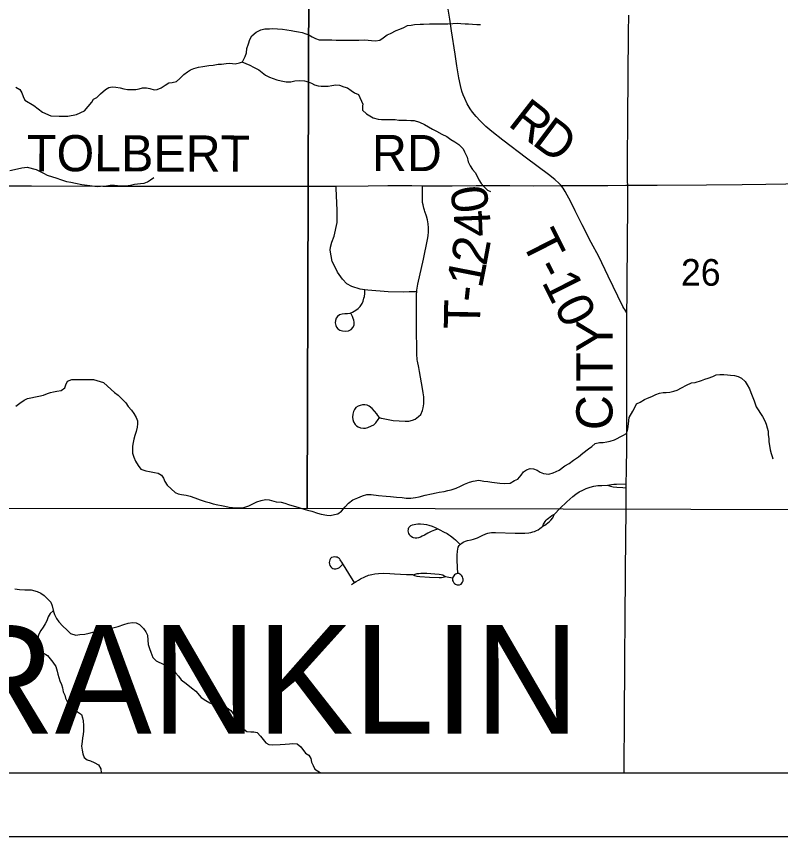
# Model space of a CAD drawing. Extents: x 0 to 34, y 0 to 22.
# Drawn here: x 20.848 to 22.047, y 9.078 to 10.365 of the extents above; entities that cross this region are included whole.
import ezdxf

# ---------------------------------------------------------------- set-up
doc = ezdxf.new("R2010")
doc.units = 0
for name, color, linetype in [('GM_X_Minor_River', 7, 'Continuous'), ('GM_X_Section', 7, 'Continuous'), ('GM_X_Section_Text', 7, 'Continuous'), ('GM_X_Township_Road', 7, 'Continuous'), ('GM_X_Township_Road_Text', 7, 'Continuous'), ('GM_X_Township_Text', 7, 'Continuous'), ('SH_Data', 7, 'Continuous')]:
    doc.layers.add(name, color=color, linetype=linetype)

msp = doc.modelspace()

# ---------------------------------------------------------------- linework, layer by layer
at = {"layer": 'GM_X_Minor_River'}
for points in [[(20.9662, 10.2303), (20.9689, 10.2353), (20.9742, 10.2377), (20.9798, 10.2434), (20.9877, 10.2504), (20.993, 10.2535), (20.9983, 10.2543), (21.004, 10.254), (21.0105, 10.253), (21.0162, 10.2511), (21.0219, 10.2501), (21.0352, 10.2503), (21.0406, 10.2511), (21.0455, 10.2527), (21.052, 10.2528), (21.0573, 10.2517), (21.0638, 10.2499), (21.0687, 10.2503), (21.0748, 10.2531), (21.0812, 10.2569), (21.0872, 10.2608), (21.0922, 10.2613), (21.099, 10.2629), (21.1042, 10.2675), (21.1106, 10.2737), (21.1163, 10.2779), (21.1212, 10.2814), (21.1261, 10.283), (21.1337, 10.2854), (21.1405, 10.2866), (21.1496, 10.2879), (21.1568, 10.2887), (21.1644, 10.29), (21.1697, 10.29), (21.177, 10.2913), (21.1827, 10.2917), (21.191, 10.2907), (21.1979, 10.2919), (21.2028, 10.2939), (21.2069, 10.3019), (21.2091, 10.308), (21.2097, 10.3149), (21.2123, 10.3221), (21.2141, 10.3286), (21.2175, 10.3344), (21.2239, 10.3405), (21.2314, 10.344), (21.2379, 10.3453), (21.2451, 10.3457), (21.25, 10.3458), (21.2653, 10.3452), (21.2721, 10.3442), (21.279, 10.3428), (21.2843, 10.3421), (21.2908, 10.341), (21.2965, 10.3396), (21.3019, 10.3378), (21.3068, 10.3359), (21.3122, 10.333), (21.3172, 10.3304), (21.3229, 10.3285), (21.3301, 10.3283), (21.3358, 10.3283), (21.3427, 10.328), (21.3499, 10.3278), (21.356, 10.3275), (21.3792, 10.3278), (21.3853, 10.3275), (21.394, 10.328), (21.3997, 10.3277), (21.4051, 10.327), (21.4115, 10.3267), (21.418, 10.3279), (21.4233, 10.3314), (21.4297, 10.336), (21.435, 10.3384), (21.444, 10.3427), (21.4497, 10.345), (21.4561, 10.3474), (21.4614, 10.3505), (21.4675, 10.3514), (21.4724, 10.3522), (21.4816, 10.3527), (21.4869, 10.3528), (21.4964, 10.3533), (21.5093, 10.3534), (21.5177, 10.3532), (21.5249, 10.3536), (21.5329, 10.3538), (21.5397, 10.3542), (21.5454, 10.3539), (21.5519, 10.3536), (21.5576, 10.3533), (21.5637, 10.3526), (21.5706, 10.3524), (21.5763, 10.3524)], [(21.2017, 10.2935), (21.2143, 10.2883), (21.22, 10.2854), (21.2284, 10.2809), (21.2334, 10.2768), (21.2388, 10.2727), (21.2449, 10.2698), (21.251, 10.2676), (21.2564, 10.2657), (21.2636, 10.2639), (21.2713, 10.2625), (21.2785, 10.2622), (21.2846, 10.2638), (21.2918, 10.2643), (21.2998, 10.2637), (21.3059, 10.2622), (21.3109, 10.2604), (21.3158, 10.2578), (21.3212, 10.256), (21.3261, 10.2553), (21.3372, 10.2554), (21.3428, 10.2566), (21.3493, 10.2575), (21.355, 10.2572), (21.3619, 10.2546), (21.3672, 10.2528), (21.373, 10.2487), (21.3787, 10.245), (21.3845, 10.2424), (21.3914, 10.2274)], [(20.8469, 10.2538), (20.8531, 10.2501), (20.8562, 10.2452), (20.8582, 10.2392), (20.8609, 10.2335), (20.8751, 10.2253)], [(20.8751, 10.2253), (20.8888, 10.2147), (20.9016, 10.2087), (20.9149, 10.2084), (20.9285, 10.2084), (20.9421, 10.2108), (20.9546, 10.2169), (20.9662, 10.2303)], [(21.3914, 10.2274), (21.391, 10.2247), (21.391, 10.2179), (21.3975, 10.2122), (21.4024, 10.2087), (21.4077, 10.2057), (21.4157, 10.2038), (21.4206, 10.2034), (21.4263, 10.203), (21.4319, 10.2034), (21.4372, 10.203), (21.4422, 10.203), (21.4482, 10.2022), (21.46, 10.2022), (21.4668, 10.2018), (21.4721, 10.2014), (21.4804, 10.1991), (21.4884, 10.1953), (21.4944, 10.1915), (21.5009, 10.188), (21.5069, 10.185), (21.5153, 10.1804), (21.5232, 10.1766)], [(21.5232, 10.1766), (21.5232, 10.1766), (21.5297, 10.172), (21.5361, 10.1682), (21.5422, 10.164), (21.549, 10.1572), (21.5513, 10.1522), (21.5551, 10.1443), (21.557, 10.1367), (21.56, 10.1302), (21.5635, 10.1249), (21.5676, 10.1199), (21.571, 10.1142), (21.5737, 10.1085), (21.5775, 10.1028), (21.5817, 10.0979), (21.587, 10.0925), (21.5919, 10.0902)], [(20.8376, 10.123), (20.8497, 10.126), (20.8561, 10.1275), (20.8648, 10.1283), (20.8788, 10.1248), (20.8902, 10.1191), (20.8959, 10.1157), (20.9114, 10.1111), (20.9171, 10.1088), (20.9266, 10.1061), (20.9334, 10.105), (20.9406, 10.1031), (20.9504, 10.1012), (20.9629, 10.0996), (20.9747, 10.0981), (20.9796, 10.0984), (20.9891, 10.0992), (20.9951, 10.0999), (21.0016, 10.0999), (21.0114, 10.0992), (21.019, 10.0991), (21.0269, 10.1003), (21.0334, 10.1018), (21.0428, 10.1025), (21.0481, 10.1033), (21.0534, 10.1055), (21.0583, 10.1086), (21.0633, 10.1124)], [(21.6997, 9.6526), (21.7088, 9.6595), (21.7156, 9.6633), (21.722, 9.6682), (21.73, 9.6739), (21.7368, 9.6792), (21.7455, 9.6864), (21.7508, 9.6898), (21.756, 9.6944), (21.7632, 9.6959), (21.7689, 9.6959), (21.7746, 9.697), (21.7799, 9.6981), (21.7867, 9.7004), (21.7996, 9.7072), (21.8053, 9.7102), (21.8075, 9.7175), (21.8086, 9.7254), (21.8098, 9.7353), (21.8154, 9.7456), (21.8184, 9.7509), (21.8211, 9.757), (21.8268, 9.7596), (21.8336, 9.7634), (21.8385, 9.7657), (21.8449, 9.7683), (21.8514, 9.7717), (21.8574, 9.7736), (21.8627, 9.7744), (21.8676, 9.7744), (21.8733, 9.7751), (21.8798, 9.7766), (21.8851, 9.7785), (21.8919, 9.7819), (21.8998, 9.7861), (21.9074, 9.7899), (21.9134, 9.7906), (21.9229, 9.7937), (21.9282, 9.7955), (21.9335, 9.7971), (21.9407, 9.7997), (21.946, 9.8024), (21.952, 9.8031), (21.9581, 9.8031), (21.9638, 9.8023), (21.9687, 9.8016), (21.9751, 9.8012), (21.9804, 9.8), (21.9861, 9.797), (21.9914, 9.792), (21.9949, 9.7867), (21.9983, 9.7802), (22.0005, 9.7749), (22.0036, 9.7669), (22.0055, 9.7616), (22.0089, 9.7521), (22.0188, 9.7369), (22.0226, 9.73), (22.0245, 9.7251), (22.0264, 9.719), (22.0275, 9.7137), (22.0279, 9.708), (22.0287, 9.7023), (22.0287, 9.697), (22.0298, 9.6913), (22.031, 9.6848), (22.0325, 9.6791), (22.034, 9.6741), (22.0352, 9.6703)], [(20.8468, 9.7532), (20.8532, 9.7581), (20.86, 9.7627), (20.865, 9.7654), (20.8703, 9.7665), (20.8778, 9.768), (20.8831, 9.7687), (20.8903, 9.7706), (20.8964, 9.7729), (20.9013, 9.7748), (20.9062, 9.7759), (20.9115, 9.7767), (20.9183, 9.7778), (20.924, 9.782), (20.9255, 9.7869), (20.9278, 9.7926), (20.9346, 9.7953), (20.9494, 9.7952), (20.9569, 9.7948), (20.9637, 9.7952), (20.9687, 9.7948), (20.9846, 9.7902), (20.9906, 9.7845), (21.002, 9.7746), (21.0077, 9.7704), (21.0126, 9.7651), (21.0195, 9.7586), (21.0233, 9.7529), (21.0282, 9.7468), (21.032, 9.7415), (21.0358, 9.7354), (21.0377, 9.7301), (21.0381, 9.7252), (21.0373, 9.7202), (21.0358, 9.7134), (21.0335, 9.7069), (21.032, 9.7016), (21.0309, 9.6963), (21.0302, 9.6906), (21.0298, 9.6857), (21.0298, 9.6792)], [(21.0298, 9.6792), (21.0321, 9.6731), (21.0347, 9.6666), (21.0389, 9.6598), (21.0431, 9.6545), (21.0507, 9.6518), (21.0567, 9.6507), (21.0647, 9.6491), (21.0704, 9.648), (21.0757, 9.6449), (21.0787, 9.64), (21.0806, 9.6347), (21.0844, 9.6293), (21.0908, 9.6232), (21.0969, 9.6175), (21.1018, 9.6156), (21.1071, 9.6145), (21.114, 9.6133), (21.1204, 9.6118), (21.1276, 9.6091), (21.1363, 9.6061), (21.1439, 9.6034), (21.1503, 9.6019), (21.1568, 9.5999), (21.164, 9.5984), (21.1696, 9.5973), (21.1749, 9.5961), (21.1818, 9.5946), (21.1871, 9.5942), (21.1954, 9.5934), (21.203, 9.5938), (21.2124, 9.5968), (21.2177, 9.5995), (21.2253, 9.6029), (21.2317, 9.6051), (21.2385, 9.6067), (21.2446, 9.6059), (21.2556, 9.6032), (21.2635, 9.6024), (21.2692, 9.6009), (21.2749, 9.599), (21.2802, 9.5975), (21.2893, 9.5944), (21.2942, 9.5933), (21.3045, 9.5898), (21.3113, 9.5883), (21.3204, 9.5852), (21.3261, 9.5837), (21.3351, 9.5822), (21.3401, 9.5818), (21.3473, 9.5829), (21.3522, 9.5844), (21.3579, 9.5886), (21.3639, 9.5954), (21.3688, 9.6007), (21.3756, 9.6061), (21.3839, 9.6095), (21.3908, 9.6125), (21.3976, 9.6144), (21.4044, 9.6147), (21.4161, 9.6128), (21.4282, 9.6117), (21.4347, 9.6113), (21.4442, 9.6105), (21.4532, 9.6097), (21.4593, 9.609), (21.4669, 9.6089), (21.4741, 9.6097), (21.4801, 9.6108), (21.4892, 9.6135), (21.4991, 9.6154), (21.5066, 9.6169), (21.5115, 9.618), (21.5191, 9.6195), (21.5248, 9.621), (21.5301, 9.6221), (21.538, 9.6244), (21.5449, 9.6278), (21.5513, 9.6308), (21.5589, 9.6339), (21.5645, 9.6354), (21.5736, 9.6369), (21.5816, 9.6357), (21.5876, 9.635), (21.5941, 9.6338), (21.6066, 9.6323), (21.6138, 9.6319), (21.6229, 9.6323), (21.6297, 9.6364), (21.6346, 9.6387), (21.6403, 9.6451), (21.6437, 9.6501), (21.6486, 9.6535), (21.6542, 9.6554), (21.6595, 9.655), (21.6649, 9.6527), (21.6698, 9.6497), (21.6751, 9.6474), (21.6834, 9.6462), (21.6902, 9.6485), (21.6997, 9.6526)], [(20.8453, 9.4667), (20.8525, 9.4655), (20.8608, 9.4651), (20.8707, 9.4647), (20.8805, 9.4624), (20.8862, 9.4598), (20.8912, 9.456), (20.9018, 9.4453), (20.9037, 9.44), (20.906, 9.4309), (20.9075, 9.4259), (20.9105, 9.4198), (20.9143, 9.4145), (20.9204, 9.408), (20.9268, 9.4019), (20.9325, 9.3962), (20.9412, 9.3939), (20.9473, 9.3947), (20.9552, 9.3951), (20.962, 9.3969), (20.97, 9.3992), (20.9749, 9.4003), (20.9806, 9.4015), (20.9908, 9.4037), (20.9973, 9.4049), (21.0075, 9.4075), (21.0166, 9.4105), (21.023, 9.4124), (21.0298, 9.4136), (21.0359, 9.4132)], [(20.9057, 9.4318), (20.9007, 9.4278), (20.8976, 9.4225), (20.8954, 9.4164), (20.8931, 9.4115), (20.8897, 9.4062), (20.8863, 9.4013), (20.8825, 9.394), (20.881, 9.3861), (20.8803, 9.38), (20.8807, 9.3743), (20.8848, 9.3682), (20.8913, 9.3648), (20.8966, 9.3617), (20.9008, 9.3564), (20.9049, 9.3511), (20.9095, 9.3446), (20.9118, 9.3374), (20.9129, 9.3324), (20.9144, 9.3275), (20.916, 9.3222), (20.9186, 9.3165), (20.9201, 9.3111), (20.9213, 9.305), (20.9236, 9.2997), (20.9247, 9.2948), (20.9281, 9.2887), (20.9327, 9.283), (20.938, 9.2788), (20.9437, 9.2735), (20.9497, 9.2693), (20.9516, 9.264), (20.9528, 9.259), (20.9532, 9.2518), (20.9532, 9.2434), (20.9524, 9.2377), (20.9517, 9.2324), (20.9509, 9.2267), (20.9502, 9.2195), (20.951, 9.213), (20.9521, 9.2077), (20.954, 9.2016), (20.9589, 9.1978), (20.9642, 9.1963), (20.9699, 9.1936), (20.9764, 9.1902), (20.9802, 9.1837), (20.9809, 9.1775)], [(21.0359, 9.4132), (21.0408, 9.4105), (21.0472, 9.4044), (21.0507, 9.3991), (21.0533, 9.3938), (21.0541, 9.3858), (21.0548, 9.3793), (21.0567, 9.3729), (21.0586, 9.3671), (21.0621, 9.3584), (21.067, 9.3535), (21.0791, 9.3477), (21.0867, 9.3447), (21.0935, 9.3405), (21.0977, 9.3344), (21.1022, 9.3291), (21.1064, 9.3234), (21.1144, 9.3177), (21.1227, 9.3108), (21.1292, 9.3059), (21.1379, 9.296), (21.1451, 9.291), (21.1512, 9.2876), (21.158, 9.2841), (21.1637, 9.283), (21.169, 9.2822), (21.1788, 9.2795), (21.1845, 9.2754), (21.1894, 9.2681), (21.194, 9.2609), (21.1974, 9.2556), (21.2046, 9.2464), (21.2095, 9.2426), (21.2156, 9.2419), (21.2205, 9.2419), (21.2258, 9.2407), (21.2308, 9.235), (21.2349, 9.2297), (21.2391, 9.2247), (21.244, 9.2221), (21.2497, 9.2217), (21.2618, 9.222), (21.2698, 9.2228), (21.2766, 9.2231), (21.2819, 9.2239), (21.2883, 9.2231), (21.294, 9.2186), (21.3016, 9.2087), (21.3069, 9.2052), (21.3099, 9.1999), (21.3111, 9.1942), (21.3137, 9.1889), (21.3164, 9.1832), (21.3247, 9.1782), (21.3273, 9.1775)]]:
    msp.add_lwpolyline(points, dxfattribs=at)
at = {"layer": 'GM_X_Section'}
for points in [[(20.2767, 10.5924), (20.4935, 10.6017), (21.3072, 10.5992), (21.3039, 9.5926), (20.2761, 9.5918), (20.2846, 10.0963)], [(21.3072, 10.5992), (22.3097, 10.6062), (22.308, 9.5897), (21.3039, 9.5926)]]:
    msp.add_lwpolyline(points, close=True, dxfattribs=at)
at = {"layer": 'GM_X_Township_Road'}
for points in [[(21.7027, 10.0998), (21.702, 10.1006), (21.6998, 10.1029), (21.6928, 10.1089), (21.683, 10.1166), (21.6482, 10.1427), (21.6111, 10.1708), (21.5941, 10.1842), (21.5848, 10.1924), (21.5759, 10.201), (21.5696, 10.2078), (21.5637, 10.2149), (21.5602, 10.2199), (21.5555, 10.2279), (21.5514, 10.2362), (21.5491, 10.2419), (21.5471, 10.2477), (21.5448, 10.2567), (21.5423, 10.2688), (21.5393, 10.2872), (21.5365, 10.3056), (21.5307, 10.3424), (21.528, 10.3608), (21.5256, 10.3762)], [(21.8073, 10.1001), (21.8071, 10.1058), (21.8072, 10.1182), (21.8071, 10.1368), (21.8077, 10.2057), (21.8079, 10.2703), (21.8087, 10.3399), (21.8088, 10.3668)], [(20.571, 10.0994), (20.5746, 10.0996), (20.5833, 10.1001), (20.5918, 10.1001), (20.6539, 10.0995), (20.6724, 10.0993), (20.7074, 10.0994), (20.7657, 10.0993), (20.803, 10.0991), (20.8714, 10.0992), (20.9834, 10.0988), (21.0331, 10.0987), (21.0673, 10.0986), (21.0953, 10.0984), (21.1388, 10.0983), (21.1791, 10.0983), (21.2258, 10.0987), (21.2444, 10.0985), (21.2724, 10.0984), (21.3066, 10.0985), (21.3498, 10.0988)], [(21.4763, 9.9329), (21.4705, 9.9329), (21.4643, 9.9329), (21.4556, 9.9324), (21.4314, 9.9326), (21.3996, 9.9355), (21.3949, 9.936), (21.3871, 9.9369), (21.3743, 9.9412), (21.3665, 9.9452), (21.3598, 9.9523), (21.352, 9.9637), (21.3485, 9.9703), (21.3432, 9.9805), (21.3404, 9.9981), (21.3409, 10.003), (21.3428, 10.0104), (21.3463, 10.0203), (21.3511, 10.0417), (21.3513, 10.0602), (21.3499, 10.0955), (21.3498, 10.0988)], [(21.3498, 10.0988), (21.3999, 10.0992), (21.431, 10.0995), (21.4683, 10.0995), (21.485, 10.0993)], [(21.4763, 9.9329), (21.4765, 9.9353), (21.478, 9.9445), (21.4865, 9.9841), (21.493, 10.0146), (21.494, 10.0208), (21.4947, 10.027), (21.4947, 10.0332), (21.4941, 10.0394), (21.493, 10.0455), (21.4913, 10.0515), (21.489, 10.0586), (21.4883, 10.0609), (21.4874, 10.064), (21.4867, 10.0665), (21.486, 10.0694), (21.4854, 10.0729), (21.485, 10.0787), (21.485, 10.0993)], [(21.485, 10.0993), (21.5319, 10.0992), (21.5692, 10.0994), (21.6034, 10.0996), (21.622, 10.0994), (21.6593, 10.0992), (21.7027, 10.0998)], [(21.7027, 10.0998), (21.7089, 10.0998), (21.7396, 10.0997), (21.7761, 10.0998), (21.8041, 10.1001), (21.8073, 10.1001)], [(21.806, 9.8996), (21.8028, 9.9047), (21.8012, 9.9071), (21.7997, 9.9098), (21.7766, 9.9572), (21.7617, 9.9879), (21.7501, 10.0101), (21.7358, 10.0379), (21.7249, 10.0596), (21.7179, 10.0737), (21.7092, 10.0902), (21.706, 10.0956), (21.7041, 10.0982), (21.7027, 10.0998)], [(21.806, 9.8996), (21.8063, 9.9287), (21.8064, 9.9598), (21.8067, 9.9971), (21.807, 10.0184), (21.8071, 10.0295), (21.8073, 10.0499), (21.8076, 10.0654), (21.8075, 10.0896), (21.8073, 10.1001)], [(21.8073, 10.1001), (21.8258, 10.1003), (21.8534, 10.1002), (21.931, 10.1007), (21.987, 10.1012), (22.0242, 10.1016), (22.0553, 10.1021), (22.105, 10.1025), (22.1392, 10.103), (22.1702, 10.1034), (22.192, 10.1034), (22.2198, 10.1036), (22.2663, 10.1041), (22.2911, 10.1043), (22.3099, 10.1048)], [(21.3723, 9.8993), (21.3712, 9.8987), (21.3677, 9.898), (21.3635, 9.8979), (21.3591, 9.8974), (21.355, 9.8964), (21.352, 9.894), (21.3498, 9.8912), (21.3485, 9.8879), (21.3483, 9.8838), (21.3492, 9.88), (21.3504, 9.8774), (21.3525, 9.8746), (21.3553, 9.8726), (21.3597, 9.8714), (21.3639, 9.871), (21.3689, 9.8715), (21.373, 9.8734), (21.3761, 9.8772), (21.3777, 9.881), (21.3779, 9.8848), (21.3773, 9.888), (21.3765, 9.8908), (21.3752, 9.894), (21.3741, 9.8963), (21.3727, 9.899), (21.3729, 9.8996), (21.3752, 9.9008), (21.3806, 9.9037), (21.3844, 9.9066), (21.3875, 9.9097), (21.3904, 9.9143), (21.392, 9.9182), (21.3932, 9.9225), (21.394, 9.9253), (21.3947, 9.93), (21.3948, 9.9331), (21.3949, 9.936)], [(21.4773, 9.8236), (21.4769, 9.8261), (21.4767, 9.8289), (21.4763, 9.8322), (21.4761, 9.8418), (21.4759, 9.873), (21.4757, 9.9198), (21.4759, 9.9291), (21.4763, 9.9329)], [(21.8049, 9.625), (21.805, 9.6314), (21.8052, 9.6523), (21.8057, 9.6895), (21.8058, 9.7113), (21.8058, 9.7268), (21.8058, 9.7517), (21.8059, 9.7796), (21.8058, 9.8123), (21.8058, 9.8355), (21.8059, 9.8572), (21.806, 9.8946), (21.806, 9.8996)], [(21.4178, 9.7352), (21.4153, 9.7385), (21.4133, 9.7413), (21.4097, 9.7456), (21.4063, 9.7494), (21.4017, 9.7531), (21.3984, 9.7547), (21.3946, 9.7553), (21.3911, 9.7553), (21.3872, 9.7544), (21.3841, 9.7532), (21.3807, 9.751), (21.3785, 9.7479), (21.3769, 9.7446), (21.3756, 9.7407), (21.3754, 9.7361), (21.376, 9.7325), (21.3771, 9.7284), (21.3793, 9.7245), (21.3818, 9.7221), (21.3842, 9.7205), (21.3879, 9.7192), (21.3924, 9.7188), (21.3958, 9.7188), (21.3995, 9.7197), (21.405, 9.7221), (21.4087, 9.724), (21.4117, 9.7269), (21.4157, 9.7324), (21.417, 9.7344), (21.4178, 9.7349), (21.4186, 9.7349), (21.4203, 9.7343), (21.4232, 9.7336), (21.4393, 9.7308), (21.4582, 9.7295), (21.4638, 9.7299), (21.4695, 9.7311), (21.4735, 9.733), (21.479, 9.7368), (21.4824, 9.7402), (21.4853, 9.7464), (21.4864, 9.7508), (21.4871, 9.7567), (21.4875, 9.7628), (21.4872, 9.768), (21.4864, 9.7742), (21.4852, 9.781), (21.4804, 9.8074), (21.4792, 9.8141), (21.4773, 9.8236)], [(21.7758, 9.629), (21.7818, 9.6302), (21.7857, 9.6307), (21.7896, 9.631), (21.805, 9.6314)], [(21.5404, 9.4906), (21.5385, 9.4901), (21.5371, 9.4893), (21.5356, 9.4882), (21.5343, 9.4867), (21.5332, 9.4853), (21.5324, 9.4837), (21.5324, 9.4814), (21.5325, 9.4796), (21.5331, 9.478), (21.5336, 9.4769), (21.5345, 9.4758), (21.5356, 9.4747), (21.5369, 9.4739), (21.538, 9.4732), (21.5397, 9.4727), (21.5413, 9.4726), (21.5434, 9.4729), (21.5457, 9.4739), (21.547, 9.4752), (21.5482, 9.4767), (21.5488, 9.4792), (21.5489, 9.4815), (21.5485, 9.4834), (21.548, 9.4851), (21.5471, 9.4866), (21.5456, 9.4883), (21.5436, 9.4897), (21.542, 9.4903), (21.5404, 9.4906), (21.5394, 9.5111), (21.5394, 9.5195), (21.5399, 9.5257), (21.5405, 9.5287), (21.5414, 9.5316), (21.5429, 9.5343), (21.5443, 9.536), (21.5449, 9.5367), (21.5473, 9.5387), (21.5499, 9.5402), (21.5528, 9.5413), (21.5558, 9.5421), (21.5618, 9.5435), (21.5652, 9.5443), (21.5685, 9.5453), (21.5714, 9.5465), (21.579, 9.5504), (21.5847, 9.5528), (21.5876, 9.5537), (21.5906, 9.5543), (21.5937, 9.5547), (21.5999, 9.5549), (21.6307, 9.5539), (21.6458, 9.554), (21.652, 9.5545), (21.6551, 9.555), (21.6581, 9.5557), (21.661, 9.5567), (21.6639, 9.5579), (21.6666, 9.5593), (21.6692, 9.561), (21.6716, 9.5629), (21.6738, 9.565), (21.6771, 9.5664), (21.6795, 9.5679), (21.6821, 9.57), (21.6845, 9.5723), (21.6868, 9.5745), (21.6895, 9.5781), (21.691, 9.5807), (21.6923, 9.5835), (21.7005, 9.5924), (21.7117, 9.6032), (21.721, 9.6114), (21.7259, 9.6152), (21.7311, 9.6186), (21.7366, 9.6215), (21.7423, 9.624), (21.7482, 9.626), (21.7542, 9.6274), (21.7604, 9.6284), (21.7666, 9.6289), (21.7758, 9.629), (21.7804, 9.6276), (21.7847, 9.6268), (21.7903, 9.6262), (21.7998, 9.6254), (21.8049, 9.625)], [(21.8017, 9.1775), (21.8019, 9.1936), (21.8023, 9.2558), (21.8024, 9.2868), (21.8028, 9.3272), (21.8028, 9.3737), (21.8029, 9.3794), (21.8032, 9.3972), (21.8034, 9.4199), (21.8034, 9.4352), (21.8038, 9.4731), (21.8039, 9.4979), (21.8041, 9.5414), (21.8047, 9.5942), (21.8049, 9.625)], [(21.6738, 9.565), (21.6751, 9.5678), (21.6762, 9.5697), (21.6778, 9.5724), (21.6795, 9.5743), (21.6811, 9.5759), (21.6831, 9.5776), (21.6856, 9.5796), (21.6882, 9.5814), (21.6923, 9.5835)], [(21.5088, 9.5602), (21.504, 9.5585), (21.499, 9.5564), (21.4934, 9.5536), (21.4882, 9.5508), (21.4848, 9.5489), (21.4818, 9.5476), (21.479, 9.5467), (21.4763, 9.546), (21.4736, 9.5459), (21.4713, 9.5464), (21.4693, 9.5471), (21.4675, 9.5485), (21.466, 9.5498), (21.4646, 9.5516), (21.4637, 9.5535), (21.4631, 9.5556), (21.4629, 9.5577), (21.4631, 9.5596), (21.4634, 9.5612), (21.4639, 9.5627), (21.4646, 9.5637), (21.4671, 9.5658), (21.4695, 9.5668), (21.472, 9.5677), (21.4749, 9.5682), (21.4778, 9.5684), (21.482, 9.5683), (21.4874, 9.5678), (21.4915, 9.5673), (21.4953, 9.5663), (21.5003, 9.5648), (21.505, 9.5628), (21.5123, 9.5592), (21.5184, 9.5561), (21.524, 9.5532), (21.5261, 9.5519), (21.5292, 9.5499), (21.5314, 9.5483), (21.5346, 9.5455), (21.5368, 9.5433), (21.541, 9.5393), (21.5443, 9.536)], [(21.3785, 9.4763), (21.3765, 9.4796), (21.3586, 9.5084), (21.3571, 9.5105), (21.3561, 9.5121), (21.3547, 9.5139), (21.353, 9.5151), (21.3512, 9.5161), (21.3492, 9.5164), (21.3472, 9.5166), (21.3449, 9.5163), (21.3426, 9.5154), (21.341, 9.5139), (21.3398, 9.5121), (21.3392, 9.5099), (21.3389, 9.5079), (21.3392, 9.5053), (21.3399, 9.5033), (21.3413, 9.5009), (21.3427, 9.4996), (21.3446, 9.4986), (21.3467, 9.498), (21.3493, 9.498), (21.3512, 9.4982), (21.3528, 9.4989), (21.3547, 9.5002), (21.3568, 9.5021), (21.36, 9.5054)], [(21.374, 9.4734), (21.3785, 9.4763), (21.3811, 9.478), (21.3848, 9.4803), (21.388, 9.4819), (21.3945, 9.4852), (21.4005, 9.4877), (21.4054, 9.4892), (21.4103, 9.4902), (21.4162, 9.4907), (21.4238, 9.4908), (21.434, 9.4903), (21.4413, 9.49), (21.46, 9.489), (21.4694, 9.4887), (21.4706, 9.4886), (21.4728, 9.4875), (21.4763, 9.4864), (21.4811, 9.4857), (21.4962, 9.4848), (21.5112, 9.4844), (21.515, 9.4845), (21.5177, 9.4848), (21.5196, 9.4853), (21.5215, 9.4859), (21.5238, 9.4854), (21.5324, 9.4837)], [(21.4706, 9.4886), (21.4766, 9.4903), (21.4794, 9.4906), (21.4828, 9.4908), (21.4922, 9.4908), (21.5047, 9.4902), (21.5112, 9.4897), (21.5143, 9.4892), (21.517, 9.4882), (21.5194, 9.4871), (21.5215, 9.4859)]]:
    msp.add_lwpolyline(points, dxfattribs=at)
at = {"layer": 'SH_Data'}
for p, q in [((17.8579, 9.1775), (24.6579, 9.1775)), ((17.7579, 9.0775), (24.7579, 9.0775))]:
    msp.add_line(p, q, dxfattribs=at)

# ---------------------------------------------------------------- texts
at = {"layer": 'GM_X_Section_Text'}
msp.add_text('26', height=0.04186, rotation=0, dxfattribs=at).set_placement((21.8908, 9.9423))
at = {"layer": 'GM_X_Township_Road_Text'}
for s, height, rotation, p in [('R', 0.0568, 322.0013, (21.6175, 10.1948)), ('D', 0.0568, 323.2322, (21.6553, 10.1652)), ('TOLBERT', 0.05682, 359.8511, (20.8643, 10.1221)), ('RD', 0.05682, 0, (21.4058, 10.1221)), ('0', 0.0568, 98.5746, (21.5905, 10.0616)), ('4', 0.0568, 92.348, (21.5926, 10.02)), ('T-10', 0.05682, 296.7201, (21.6393, 10.0123)), ('2', 0.0568, 79.4485, (21.5851, 9.9717)), ('1', 0.0568, 78.8932, (21.5783, 9.9367)), ('-', 0.0568, 83.7348, (21.5759, 9.9148)), ('T', 0.0568, 88.9585, (21.5753, 9.8737)), ('CITY', 0.05682, 90, (21.7834, 9.7156))]:
    msp.add_text(s, height=height, rotation=rotation, dxfattribs=at).set_placement(p)
at = {"layer": 'GM_X_Township_Text'}
msp.add_text('FRANKLIN', height=0.17045, rotation=0, dxfattribs=at).set_placement((20.6044, 9.2392))

doc.saveas('drawing.dxf')
